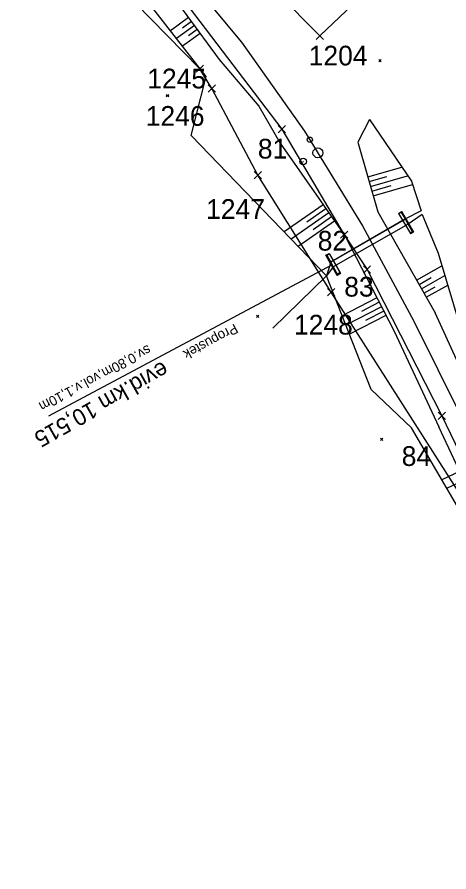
# Model space of a CAD drawing. Extents: x -866402 to -860377, y -1041908 to -1038598.
# Drawn here: x -861885.1 to -861819.5, y -1039512.7 to -1039382.8 of the extents above; entities that cross this region are included whole.
import ezdxf

# ---------------------------------------------------------------- set-up
doc = ezdxf.new("R2010")
doc.units = 0
for name, color, linetype in [('PS 01 trasa', 7, 'Continuous'), ('PS 02 trasa', 7, 'Continuous'), ('SZDC', 7, 'Continuous'), ('Vrstva 1', 7, 'Continuous'), ('Vrstva 19', 7, 'Continuous'), ('Vrstva 48', 7, 'Continuous'), ('Vrstva 49', 7, 'Continuous'), ('Vrstva 60', 7, 'Continuous'), ('Vrstva 7', 7, 'Continuous')]:
    doc.layers.add(name, color=color, linetype=linetype)

msp = doc.modelspace()

# ---------------------------------------------------------------- linework, layer by layer
at = {"layer": 'PS 01 trasa'}
msp.add_lwpolyline([(-861859.77, -1039380.3), (-861844.87, -1039399.82), (-861835.42, -1039415.87), (-861831.94, -1039421.16), (-861820.58, -1039443.39), (-861809.77, -1039465.79), (-861798.74, -1039487.92), (-861788.87, -1039504.85), (-861785.97, -1039509.83), (-861771.22, -1039530.2), (-861753.86, -1039548.94), (-861734.94, -1039565.48), (-861714.17, -1039579.85)], dxfattribs=at)
at = {"layer": 'PS 02 trasa'}
msp.add_lwpolyline([(-861859.77, -1039380.3), (-861844.87, -1039399.82), (-861835.42, -1039415.87), (-861831.94, -1039421.16), (-861820.58, -1039443.39), (-861809.77, -1039465.79), (-861798.74, -1039487.92), (-861785.97, -1039509.83), (-861771.22, -1039530.2), (-861753.86, -1039548.94), (-861734.94, -1039565.48), (-861714.17, -1039579.85)], dxfattribs=at)
at = {"layer": 'SZDC'}
for points in [[(-861669.39, -1039610.88), (-861739.98, -1039582.51), (-861736.58, -1039570.11), (-861761.11, -1039550.44), (-861785.99, -1039518.1), (-861810.72, -1039466.47), (-861837.37, -1039424.62), (-861848.52, -1039406.82), (-861855.53, -1039393.66), (-861857.34, -1039390.64), (-861896.85, -1039350.33), (-861915.3, -1039338.57), (-861931.91, -1039330.04), (-861947.75, -1039322.96), (-861987.36, -1039308.17), (-862085.83, -1039279.58), (-862090.03, -1039278.64), (-862095.47, -1039277.41), (-862098.88, -1039276.65), (-862122.58, -1039271.04), (-862135.01, -1039264.12), (-862179.78, -1039258.36), (-862197.34, -1039258.12), (-862239.36, -1039240.49)], [(-861871.45, -1039352.97), (-861839.12, -1039385.66), (-861823.12, -1039370.41), (-861814.46, -1039390.55), (-861815.33, -1039397.99), (-861816.53, -1039408.19), (-861817.32, -1039414.91), (-861813.7, -1039438.87), (-861805.31, -1039452.81), (-861794.94, -1039459.16), (-861778.03, -1039466.96), (-861788.92, -1039482.88), (-861767.19, -1039513.52), (-861754.63, -1039529.43), (-861729.85, -1039553), (-861707.85, -1039572.19)]]:
    msp.add_lwpolyline(points, dxfattribs=at)
at = {"layer": 'Vrstva 1'}
msp.add_lwpolyline([(-861982.25, -1039303.97), (-861976.96, -1039305.52), (-861960.8, -1039310.59), (-861944.73, -1039316.39), (-861941.75, -1039317.61), (-861929.17, -1039323.27), (-861914.24, -1039331.25), (-861900.34, -1039340.05), (-861886.66, -1039350.25), (-861873.88, -1039361.31), (-861861.93, -1039373.45), (-861850.99, -1039386.62), (-861841.42, -1039400.15), (-861832.64, -1039414.5), (-861824.82, -1039428.99), (-861817.53, -1039443.72)], dxfattribs=at)
msp.add_circle((-861840.63, -1039401.44), 0.4, dxfattribs=at)
at = {"layer": 'Vrstva 19'}
for p, q in [((-861826.1, -1039413.47), (-861837.44, -1039420.05)), ((-861826.07, -1039413.53), (-861837.44, -1039420.04)), ((-861827.15, -1039412.66), (-861825.34, -1039415.68)), ((-861826.71, -1039412.51), (-861827.14, -1039412.67)), ((-861827.14, -1039412.67), (-861825.34, -1039415.68)), ((-861826.71, -1039412.5), (-861826.69, -1039412.38)), ((-861826.71, -1039412.5), (-861826.71, -1039412.51)), ((-861826.71, -1039412.5), (-861825.01, -1039415.42)), ((-861826.1, -1039413.47), (-861826.71, -1039412.51)), ((-861826.69, -1039412.37), (-861824.9, -1039415.47)), ((-861826.69, -1039412.38), (-861824.91, -1039415.44)), ((-861825.7, -1039414.26), (-861837.07, -1039420.77)), ((-861825.7, -1039414.27), (-861837.07, -1039420.77)), ((-861825.7, -1039414.27), (-861825.01, -1039415.43)), ((-861825.01, -1039415.43), (-861825.34, -1039415.68)), ((-861825.01, -1039415.43), (-861825.01, -1039415.42)), ((-861825.01, -1039415.42), (-861824.91, -1039415.44)), ((-861838.19, -1039418.96), (-861837.7, -1039418.71)), ((-861838.03, -1039418.97), (-861837.63, -1039418.79)), ((-861837.63, -1039418.79), (-861837.7, -1039418.71)), ((-861837.7, -1039418.71), (-861835.96, -1039421.76)), ((-861837.63, -1039418.79), (-861836.04, -1039421.64)), ((-861836.46, -1039422.05), (-861838.2, -1039418.96)), ((-861838.03, -1039418.97), (-861838.2, -1039418.96)), ((-861838.19, -1039418.96), (-861836.46, -1039422.04)), ((-861837.44, -1039420.05), (-861838.03, -1039418.96)), ((-861836.42, -1039421.94), (-861838.03, -1039418.97)), ((-861837.33, -1039420.5), (-861880.32, -1039443.47)), ((-861837.07, -1039420.77), (-861836.42, -1039421.94)), ((-861836.42, -1039421.94), (-861836.46, -1039422.05)), ((-861836.42, -1039421.94), (-861836.42, -1039421.94)), ((-861835.96, -1039421.75), (-861836.04, -1039421.64))]:
    msp.add_line(p, q, dxfattribs=at)
for points in [[(-861827.15, -1039412.66), (-861826.69, -1039412.37), (-861826.69, -1039412.38), (-861827.14, -1039412.67), (-861827.15, -1039412.66)], [(-861825.7, -1039414.27), (-861825.7, -1039414.26), (-861826.07, -1039413.53), (-861826.1, -1039413.47)], [(-861825.34, -1039415.68), (-861825.34, -1039415.68), (-861824.91, -1039415.44)], [(-861825.34, -1039415.68), (-861824.9, -1039415.47), (-861824.91, -1039415.44)], [(-861838.19, -1039418.96), (-861838.2, -1039418.96), (-861837.7, -1039418.71), (-861837.7, -1039418.71)], [(-861837.63, -1039418.79), (-861837.64, -1039418.8), (-861838.03, -1039418.96), (-861838.03, -1039418.97)], [(-861837.44, -1039420.05), (-861837.44, -1039420.04), (-861837.07, -1039420.77), (-861837.07, -1039420.77)], [(-861836.46, -1039422.05), (-861836.46, -1039422.04), (-861835.96, -1039421.76), (-861835.96, -1039421.75), (-861836.46, -1039422.05)], [(-861836.42, -1039421.94), (-861836.04, -1039421.64), (-861836.42, -1039421.94)]]:
    msp.add_lwpolyline(points, dxfattribs=at)
at = {"layer": 'Vrstva 48'}
for p, q in [((-861859.05, -1039382.86), (-861861.79, -1039384.87)), ((-861858.61, -1039383.46), (-861859.97, -1039384.46)), ((-861858.16, -1039384.07), (-861860.87, -1039386.05)), ((-861857.72, -1039384.67), (-861859.06, -1039385.66)), ((-861857.28, -1039385.28), (-861859.95, -1039387.23)), ((-861831.83, -1039407.09), (-861826.66, -1039405.59)), ((-861831.62, -1039407.81), (-861828.91, -1039407.03)), ((-861831.41, -1039408.53), (-861825.77, -1039406.9)), ((-861831.2, -1039409.25), (-861828.26, -1039408.4)), ((-861830.99, -1039409.97), (-861825.03, -1039408.24)), ((-861838.6, -1039411.34), (-861844.53, -1039415.46)), ((-861838.18, -1039411.95), (-861841.09, -1039413.98)), ((-861837.75, -1039412.57), (-861843.48, -1039416.55)), ((-861837.32, -1039413.18), (-861840.14, -1039415.14)), ((-861836.89, -1039413.8), (-861842.42, -1039417.65)), ((-861824.41, -1039422.78), (-861820.56, -1039420.6)), ((-861824.04, -1039423.43), (-861822.19, -1039422.39)), ((-861823.67, -1039424.09), (-861820.12, -1039422.08)), ((-861823.3, -1039424.74), (-861821.6, -1039423.78)), ((-861822.93, -1039425.39), (-861819.68, -1039423.55)), ((-861830.45, -1039425.49), (-861835.71, -1039428.2)), ((-861830.1, -1039426.15), (-861832.77, -1039427.53)), ((-861829.76, -1039426.82), (-861835.16, -1039429.6)), ((-861829.41, -1039427.49), (-861832.15, -1039428.9)), ((-861829.07, -1039428.15), (-861834.6, -1039431.01)), ((-861817.87, -1039451.87), (-861820.55, -1039453.12)), ((-861817.23, -1039453.23), (-861819.79, -1039454.42))]:
    msp.add_line(p, q, dxfattribs=at)
at = {"layer": 'Vrstva 49'}
for p, q in [((-861856.36, -1039391.84), (-861866.89, -1039378.33)), ((-861830.13, -1039389.26), (-861829.78, -1039389.62)), ((-861830.13, -1039389.62), (-861829.78, -1039389.26)), ((-861858.63, -1039400.8), (-861856.36, -1039391.84)), ((-861862.43, -1039394.54), (-861862.07, -1039394.89)), ((-861862.43, -1039394.89), (-861862.07, -1039394.54)), ((-861831.56, -1039398.36), (-861833.35, -1039401.83)), ((-861823.72, -1039412.23), (-861826.1, -1039413.47)), ((-861823.58, -1039412.79), (-861825.7, -1039414.27)), ((-861823.58, -1039412.79), (-861821.13, -1039418.67)), ((-861821.13, -1039418.67), (-861814.13, -1039442.24)), ((-861837.44, -1039420.05), (-861838.11, -1039422.13)), ((-861837.07, -1039420.77), (-861838.11, -1039422.13)), ((-861838.11, -1039422.13), (-861846.26, -1039430.08)), ((-861848.75, -1039428.12), (-861848.4, -1039428.48)), ((-861848.75, -1039428.48), (-861848.4, -1039428.12)), ((-861814.23, -1039459.67), (-861821.03, -1039445.07)), ((-861829.91, -1039446.82), (-861829.55, -1039447.17)), ((-861829.91, -1039447.17), (-861829.55, -1039446.82))]:
    msp.add_line(p, q, dxfattribs=at)
for points in [[(-861864.21, -1039375.81), (-861854.39, -1039389.22), (-861848.4, -1039396.32), (-861845.14, -1039401.94), (-861835.28, -1039416.12), (-861827.84, -1039430.54), (-861821.03, -1039445.07)], [(-861831.56, -1039398.36), (-861825.2, -1039407.74), (-861823.72, -1039412.23)], [(-861831.29, -1039439.4), (-861838.11, -1039422.13), (-861858.63, -1039400.8)], [(-861833.35, -1039401.83), (-861830.29, -1039412.39), (-861821.6, -1039427.75)], [(-861826.1, -1039413.47), (-861826.71, -1039412.51), (-861827.14, -1039412.67), (-861825.34, -1039415.68), (-861825.01, -1039415.43), (-861825.7, -1039414.27)], [(-861837.07, -1039420.77), (-861836.42, -1039421.94), (-861836.04, -1039421.64), (-861837.63, -1039418.79), (-861837.64, -1039418.8), (-861838.03, -1039418.96), (-861837.44, -1039420.05)], [(-861803.72, -1039464.97), (-861814.87, -1039442.49), (-861821.6, -1039427.75)], [(-861815.91, -1039461.06), (-861825.17, -1039445.21), (-861831.29, -1039439.4)]]:
    msp.add_lwpolyline(points, dxfattribs=at)
at = {"layer": 'Vrstva 60'}
for p, q in [((-861838.67, -1039386.11), (-861839.67, -1039385.11)), ((-861838.67, -1039385.21), (-861839.67, -1039386.21)), ((-861839.57, -1039386.11), (-861838.57, -1039385.11)), ((-861839.57, -1039385.21), (-861838.57, -1039386.21)), ((-861839.12, -1039385.66), (-861839.12, -1039385.66)), ((-861856.89, -1039391.09), (-861857.89, -1039390.09)), ((-861856.89, -1039390.19), (-861857.89, -1039391.19)), ((-861857.79, -1039391.09), (-861856.79, -1039390.09)), ((-861857.79, -1039390.19), (-861856.79, -1039391.19)), ((-861857.34, -1039390.64), (-861857.34, -1039390.64)), ((-861855.08, -1039394.11), (-861856.08, -1039393.11)), ((-861855.08, -1039393.21), (-861856.08, -1039394.21)), ((-861855.98, -1039394.11), (-861854.98, -1039393.11)), ((-861855.98, -1039393.21), (-861854.98, -1039394.21)), ((-861855.53, -1039393.66), (-861855.53, -1039393.66)), ((-861844.42, -1039400.27), (-861845.42, -1039399.27)), ((-861844.42, -1039399.37), (-861845.42, -1039400.37)), ((-861845.32, -1039400.27), (-861844.32, -1039399.27)), ((-861845.32, -1039399.37), (-861844.32, -1039400.37)), ((-861844.87, -1039399.82), (-861844.87, -1039399.82)), ((-861848.07, -1039407.27), (-861849.07, -1039406.27)), ((-861848.07, -1039406.37), (-861849.07, -1039407.37)), ((-861848.97, -1039407.27), (-861847.97, -1039406.27)), ((-861848.97, -1039406.37), (-861847.97, -1039407.37)), ((-861848.52, -1039406.82), (-861848.52, -1039406.82)), ((-861834.97, -1039416.32), (-861835.97, -1039415.32)), ((-861834.97, -1039415.42), (-861835.97, -1039416.42)), ((-861835.87, -1039416.32), (-861834.87, -1039415.32)), ((-861835.87, -1039415.42), (-861834.87, -1039416.42)), ((-861835.42, -1039415.87), (-861835.42, -1039415.87)), ((-861831.49, -1039421.61), (-861832.49, -1039420.61)), ((-861831.49, -1039420.71), (-861832.49, -1039421.71)), ((-861832.39, -1039421.61), (-861831.39, -1039420.61)), ((-861832.39, -1039420.71), (-861831.39, -1039421.71)), ((-861831.94, -1039421.16), (-861831.94, -1039421.16)), ((-861836.92, -1039425.07), (-861837.92, -1039424.07)), ((-861836.92, -1039424.17), (-861837.92, -1039425.17)), ((-861837.82, -1039425.07), (-861836.82, -1039424.07)), ((-861837.82, -1039424.17), (-861836.82, -1039425.17)), ((-861837.37, -1039424.62), (-861837.37, -1039424.62)), ((-861820.13, -1039443.84), (-861821.13, -1039442.84)), ((-861820.13, -1039442.94), (-861821.13, -1039443.94)), ((-861821.03, -1039443.84), (-861820.03, -1039442.84)), ((-861821.03, -1039442.94), (-861820.03, -1039443.94)), ((-861820.58, -1039443.39), (-861820.58, -1039443.39))]:
    msp.add_line(p, q, dxfattribs=at)
at = {"layer": 'Vrstva 7'}
msp.add_line((-861841.69, -1039404.76), (-861841.59, -1039404.76), dxfattribs=at)
for centre, radius in [((-861839.41, -1039403.43), 0.75), ((-861841.64, -1039404.76), 0.5)]:
    msp.add_circle(centre, radius, dxfattribs=at)

# ---------------------------------------------------------------- texts
at = {"layer": 'Vrstva 19'}
for s, height, rotation, p in [('Propustek', 1.5, 208.1217, (-861852.06, -1039429.34)), ('sv.0,80m,vol.v.1,10m', 1.5, 208.1217, (-861865.24, -1039432.56)), ('evid.km 10,515', 2.5, 209.3851, (-861862.98, -1039435.02))]:
    msp.add_text(s, height=height, rotation=rotation, dxfattribs=at).set_placement(p)
at = {"layer": 'Vrstva 60'}
for s, p in [('1204', (-861840.79, -1039390.15)), ('1245', (-861865.32, -1039393.64)), ('1246', (-861865.55, -1039399.32)), ('81', (-861848.52, -1039404.3)), ('1247', (-861856.38, -1039413.47)), ('82', (-861839.43, -1039418.29)), ('83', (-861835.4, -1039425.28)), ('1248', (-861843.03, -1039431.05)), ('84', (-861826.67, -1039451.02))]:
    msp.add_text(s, height=3, dxfattribs=at).set_placement(p)

doc.saveas('drawing.dxf')
